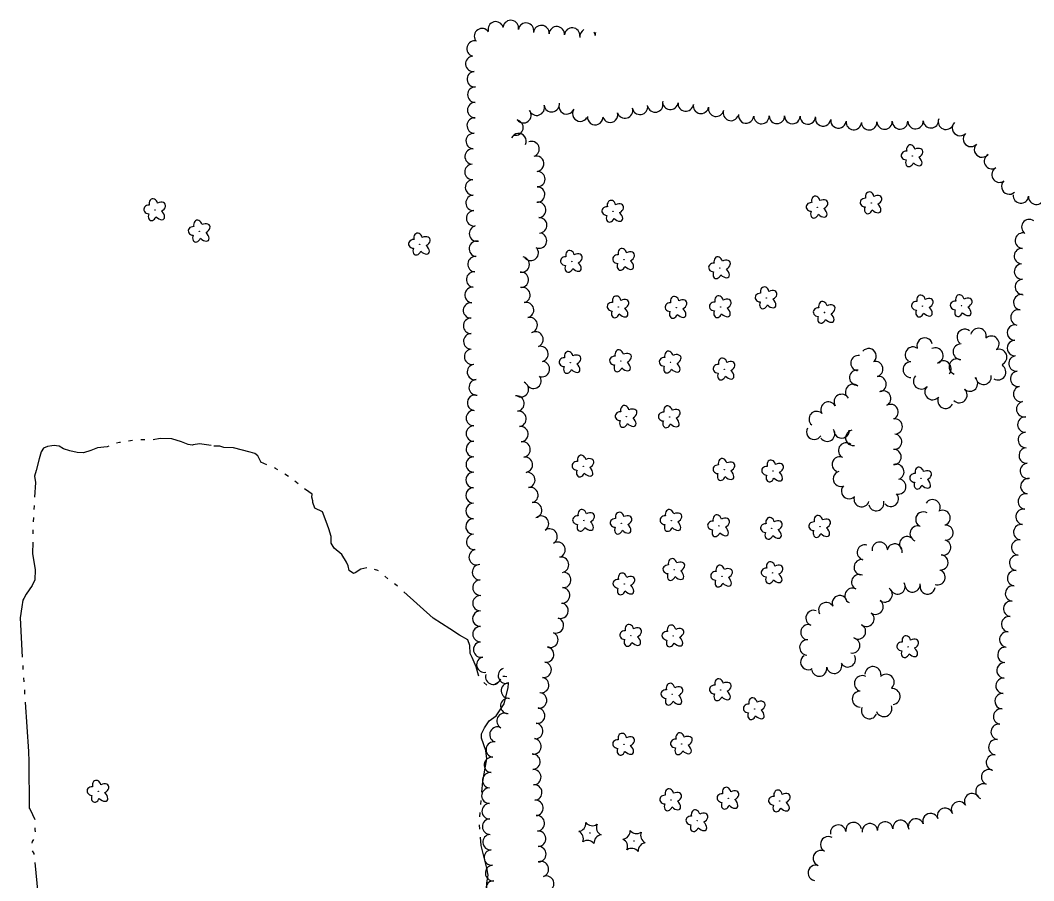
# Model space of a CAD drawing. Extents: x 588843 to 2552415, y 180129 to 269402.
# Drawn here: x 600085.7 to 600565.6, y 184010.4 to 184417.7 of the extents above; entities that cross this region are included whole.
import ezdxf

# ---------------------------------------------------------------- set-up
doc = ezdxf.new("R2010")
doc.units = 0
for name, color, linetype in [('E_LAND_TreeLine_P', 7, 'Continuous'), ('E_LAND_Vegetation', 7, 'Continuous'), ('E_WTR_P', 7, 'Continuous')]:
    doc.layers.add(name, color=color, linetype=linetype)

# ---------------------------------------------------------------- blocks, each defined once
blk = doc.blocks.new('DTRE_4')
at = {"layer": 'E_LAND_Vegetation'}
blk.add_circle((-0.6, 0), 0.601, dxfattribs=at)
for centre, major_axis, ratio in [((-6.1, 17.5), (4.5, -16.3), 0.782863), ((-19.3, 0.5), (16.2, -0.4), 0.832022), ((13.3, 9), (-17.3, -9.6), 0.691916), ((-8.2, -17.2), (5.9, 15.9), 0.716896), ((11.6, -12.2), (-16.4, 15), 0.560249)]:
    blk.add_ellipse(centre, major_axis=major_axis, ratio=ratio, start_param=1.570796, end_param=4.712389, dxfattribs=at)
blk = doc.blocks.new('CTRE_4')
at = {"layer": 'E_LAND_Vegetation'}
blk.add_circle((0, 0), 0.733, dxfattribs=at)
for centre, start, end in [((-39.3, 29.4), 280.2067, 5.9716), ((5.9, 49), 220.2113, 305.9762), ((-45.4, -19.3), 340.2113, 65.9762), ((45.4, 19.3), 160.2113, 245.9762), ((-5.9, -49), 40.2113, 125.9762), ((39.5, -29.6), 100.2511, 185.9272)]:
    blk.add_arc(centre, 25.8, start, end, dxfattribs=at)

msp = doc.modelspace()

# ---------------------------------------------------------------- linework, layer by layer
at = {"layer": 'E_LAND_TreeLine_P'}
for centre, radius, start, end in [((600310.86, 184413.36), 3.66, 14.5124, 194.5124), ((600318, 184414), 3.66, 350.1534, 170.1534), ((600325.22, 184412.75), 3.66, 350.1534, 170.1534), ((600332.45, 184411.61), 3.66, 355.4748, 175.4748), ((600339.75, 184411.03), 3.66, 355.4748, 175.4748), ((600347.05, 184410.45), 3.66, 355.4748, 175.4748), ((600304.38, 184410.15), 3.66, 33.9449, 213.9449), ((600354.35, 184410.03), 3.66, 118.9301, 187.2615), ((600354.35, 184410.03), 3.66, 7.2615, 32.8005), ((600361.62, 184410.95), 3.66, 165.8147, 187.2615), ((600300.82, 184404.24), 3.66, 74.371, 254.371), ((600300.24, 184397.06), 3.66, 95.4085, 275.4085), ((600300.93, 184389.76), 3.66, 95.4085, 275.4085), ((600301.19, 184382.45), 3.66, 89.495, 269.495), ((600301.13, 184375.13), 3.66, 89.495, 269.495), ((600330.26, 184376.3), 3.66, 199.0661, 19.0661), ((600337.35, 184377.93), 3.66, 187.7997, 7.7997), ((600344.41, 184376.91), 3.66, 162.1684, 342.1684), ((600372.07, 184374.93), 3.66, 195.9785, 15.9785), ((600379.15, 184376.7), 3.66, 188.5987, 8.5987), ((600386.37, 184377.81), 3.66, 191.7208, 11.7208), ((600393.54, 184379.05), 3.66, 173.8333, 353.8333), ((600400.81, 184378.27), 3.66, 173.8333, 353.8333), ((600408.03, 184377.15), 3.66, 169.2014, 349.2014), ((600415.21, 184375.78), 3.66, 169.2014, 349.2014), ((600300.89, 184367.81), 3.66, 86.2307, 266.2307), ((600323.98, 184372.74), 3.66, 217.5011, 37.5011), ((600350.86, 184373.49), 3.66, 150.3347, 330.3347), ((600357.91, 184371.84), 3.66, 174.4956, 354.4956), ((600365.03, 184372.95), 3.66, 195.3347, 15.3347), ((600422.22, 184373.79), 3.66, 160.2854, 340.2854), ((600429.4, 184372.61), 3.66, 173.6171, 353.6171), ((600436.69, 184372.31), 3.66, 180.9058, 0.9058), ((600444, 184372.42), 3.66, 180.9058, 0.9058), ((600451.31, 184372.32), 3.66, 178.4072, 358.4072), ((600458.62, 184372.12), 3.66, 178.4072, 358.4072), ((600465.87, 184371.21), 3.66, 172.5011, 352.5011), ((600473.12, 184370.26), 3.66, 172.5011, 352.5011), ((600524.02, 184369.64), 3.66, 158.0308, 338.0308), ((600320.22, 184366.89), 3.66, 258.7697, 78.7697), ((600480.39, 184369.5), 3.66, 174.5465, 354.5465), ((600487.68, 184369.43), 3.66, 182.1899, 2.1899), ((600494.99, 184369.71), 3.66, 182.1899, 2.1899), ((600502.3, 184369.79), 3.66, 180.665, 0.665), ((600509.61, 184369.91), 3.66, 183.3966, 3.3966), ((600516.91, 184370.34), 3.66, 183.3966, 3.3966), ((600530.66, 184366.69), 3.66, 135.0796, 315.0796), ((600300.41, 184360.5), 3.66, 86.2307, 266.2307), ((600321.68, 184360.43), 3.66, 334.5052, 154.5052), ((600535.84, 184361.53), 3.66, 135.0796, 315.0796), ((600299.92, 184353.18), 3.66, 86.2307, 266.2307), ((600327.8, 184356.7), 3.66, 291.2409, 111.2409), ((600541.13, 184356.49), 3.66, 136.7737, 316.7737), ((600330.01, 184349.78), 3.66, 276.4804, 96.4804), ((600545.81, 184350.97), 3.66, 119.371, 299.371), ((600299.85, 184345.87), 3.66, 91.9835, 271.9835), ((600549.4, 184344.6), 3.66, 119.371, 299.371), ((600300.1, 184338.55), 3.66, 91.9835, 271.9835), ((600330.57, 184342.5), 3.66, 268.9918, 88.9918), ((600330.45, 184335.19), 3.66, 268.9918, 88.9918), ((600553.99, 184338.98), 3.66, 133.4072, 313.4072), ((600300.36, 184331.22), 3.66, 91.9835, 271.9835), ((600559.53, 184334.73), 3.66, 175.1099, 355.1099), ((600566.81, 184334.11), 3.66, 175.1099, 355.1099), ((600300.61, 184323.9), 3.66, 91.9835, 271.9835), ((600330.97, 184327.9), 3.66, 274.4425, 94.4425), ((600331.45, 184320.61), 3.66, 272.8059, 92.8059), ((600563.5, 184319.76), 3.66, 55.0929, 235.0929), ((600301.95, 184316.71), 3.66, 102.0704, 282.0704), ((600301.94, 184309.5), 3.66, 81.2137, 261.2137), ((600331.37, 184313.39), 3.66, 246.5177, 66.5177), ((600560.46, 184313.35), 3.66, 86.258, 266.258), ((600327.42, 184307.59), 3.66, 211.3459, 31.3459), ((600559.98, 184306.05), 3.66, 86.258, 266.258), ((600301.26, 184302.21), 3.66, 85.2113, 265.2113), ((600323.16, 184302.06), 3.66, 258.4566, 78.4566), ((600560.07, 184298.73), 3.66, 92.9679, 272.9679), ((600300.59, 184294.91), 3.66, 84.343, 264.343), ((600322.71, 184294.84), 3.66, 275.0664, 95.0664), ((600560.45, 184291.42), 3.66, 92.9679, 272.9679), ((600299.87, 184287.62), 3.66, 84.343, 264.343), ((600323.49, 184287.58), 3.66, 283.5685, 103.5685), ((600559.69, 184284.17), 3.66, 81.016, 261.016), ((600299.15, 184280.33), 3.66, 84.343, 264.343), ((600325.21, 184280.48), 3.66, 283.5685, 103.5685), ((600558.35, 184276.97), 3.66, 77.0225, 257.0225), ((600299.18, 184273.01), 3.66, 90.5602, 270.5602), ((600326.93, 184273.37), 3.66, 283.5685, 103.5685), ((600329.66, 184266.6), 3.66, 292.5282, 112.5282), ((600532.95, 184267.75), 3.71, 51.9908, 231.9908), ((600539.43, 184268.19), 3.71, 347.0973, 167.0973), ((600556.71, 184269.83), 3.66, 90.057, 270.057), ((600299.25, 184265.68), 3.66, 90.5602, 270.5602), ((600513.99, 184263.59), 3.71, 14.1158, 194.1158), ((600545.51, 184264.49), 3.71, 313.9918, 133.9918), ((600556.72, 184262.51), 3.66, 90.057, 270.057), ((600299.65, 184258.39), 3.66, 102.0169, 282.0169), ((600332.03, 184259.7), 3.66, 284.3025, 104.3025), ((600487.45, 184258.67), 3.62, 320.4085, 140.4085), ((600508.41, 184259.34), 3.71, 52.9232, 232.9232), ((600519.03, 184258.91), 3.71, 295.7946, 115.7946), ((600531.14, 184260.76), 3.71, 88.4072, 268.4072), ((600549.2, 184258.2), 3.71, 292.3697, 112.3697), ((600332.72, 184252.57), 3.66, 260.7112, 80.7112), ((600482.55, 184255.37), 3.62, 80.38, 260.38), ((600490.6, 184252.54), 3.62, 283.2575, 103.2575), ((600507.42, 184252.29), 3.71, 90.8753, 270.8753), ((600522.78, 184252.73), 3.71, 317.8059, 137.8059), ((600529.21, 184253.67), 3.71, 70.4258, 250.4258), ((600557.42, 184255.23), 3.66, 96.3343, 276.3343), ((600300.99, 184251.19), 3.66, 99.4858, 279.4858), ((600481.97, 184248.49), 3.62, 82.3144, 262.3144), ((600548.68, 184251.15), 3.71, 238.4256, 58.4256), ((600558.23, 184247.95), 3.66, 96.3343, 276.3343), ((600301.83, 184243.92), 3.66, 94.3541, 274.3541), ((600322.78, 184243.03), 3.66, 244.9086, 64.9086), ((600328.74, 184247.03), 3.66, 217.5011, 37.5011), ((600492.16, 184245.46), 3.62, 282.0169, 102.0169), ((600512.34, 184246.81), 3.71, 137.8059, 317.8059), ((600535.37, 184245.76), 3.71, 227.8059, 47.8059), ((600541.8, 184249), 3.71, 187.5696, 7.5696), ((600480.02, 184241.74), 3.62, 50.4085, 230.4085), ((600494.33, 184238.62), 3.62, 298.6807, 118.6807), ((600517.73, 184241.72), 3.71, 135.3164, 315.3164), ((600530.35, 184240.3), 3.71, 226.4737, 46.4737), ((600559.63, 184240.76), 3.66, 101.4606, 281.4606), ((600301.04, 184236.65), 3.66, 82.7979, 262.7979), ((600320.71, 184236.24), 3.66, 277.2046, 97.2046), ((600468.4, 184233.39), 3.62, 29.9497, 209.9497), ((600474.68, 184237.01), 3.62, 29.9497, 209.9497), ((600523.83, 184237.65), 3.71, 153.061, 333.061), ((600561.08, 184233.58), 3.66, 101.4606, 281.4606), ((600300.47, 184229.36), 3.66, 90.0132, 270.0132), ((600321.62, 184228.99), 3.66, 277.2046, 97.2046), ((600462.82, 184228.93), 3.62, 49.3541, 229.3541), ((600497.81, 184232.26), 3.62, 298.6807, 118.6807), ((600499.8, 184225.38), 3.62, 280.0809, 100.0809), ((600561.62, 184226.3), 3.66, 92.0209, 272.0209), ((600300.47, 184222.03), 3.66, 90.0132, 270.0132), ((600322.54, 184221.74), 3.66, 277.2046, 97.2046), ((600461.64, 184222.83), 3.62, 150.3347, 330.3347), ((600467.82, 184221.93), 3.62, 214.2701, 34.2701), ((600474.63, 184223.51), 3.62, 181.725, 1.725), ((600480.1, 184220.02), 3.62, 98.8149, 278.8149), ((600561.88, 184218.98), 3.66, 92.0209, 272.0209), ((600300.47, 184214.71), 3.66, 89.7472, 269.7472), ((600323.54, 184214.5), 3.66, 278.9087, 98.9087), ((600476.73, 184214.04), 3.62, 51.4389, 231.4389), ((600499.49, 184218.18), 3.62, 264.9102, 84.9102), ((600499.24, 184210.94), 3.62, 270.3164, 90.3164), ((600562.28, 184211.67), 3.66, 94.4493, 274.4493), ((600300.44, 184207.38), 3.66, 89.7472, 269.7472), ((600324.67, 184207.27), 3.66, 278.9087, 98.9087), ((600473.7, 184207.46), 3.62, 65.3315, 245.3315), ((600500.58, 184203.92), 3.62, 289.2463, 109.2463), ((600562.84, 184204.37), 3.66, 94.4493, 274.4493), ((600300.4, 184200.05), 3.66, 89.7472, 269.7472), ((600325.8, 184200.05), 3.66, 278.9087, 98.9087), ((600474.29, 184200.58), 3.62, 105.3347, 285.3347), ((600501.46, 184196.96), 3.62, 259.8985, 79.8985), ((600563.04, 184197.08), 3.66, 80.7364, 260.7364), ((600300.37, 184192.73), 3.66, 89.7472, 269.7472), ((600327.26, 184192.9), 3.66, 284.0094, 104.0094), ((600478.13, 184194.74), 3.62, 136.5469, 316.5469), ((600497.95, 184191.1), 3.62, 220.6809, 40.6809), ((600561.86, 184189.85), 3.66, 80.7364, 260.7364), ((600300.34, 184185.4), 3.66, 89.7472, 269.7472), ((600329.03, 184185.8), 3.66, 284.0094, 104.0094), ((600484.1, 184190.98), 3.62, 163.1775, 343.1775), ((600491.04, 184189.11), 3.62, 193.9097, 13.9097), ((600517.72, 184187.17), 3.61, 327.4435, 147.4435), ((600513.31, 184181.39), 3.61, 59.1158, 239.1158), ((600522.46, 184182.14), 3.61, 293.362, 113.362), ((600560.78, 184182.61), 3.66, 81.6579, 261.6579), ((600300.31, 184178.07), 3.66, 89.7472, 269.7472), ((600332.27, 184179.36), 3.66, 303.6601, 123.6601), ((600523.81, 184175.14), 3.61, 274.3541, 94.3541), ((600559.71, 184175.36), 3.66, 81.6579, 261.6579), ((600300.66, 184170.77), 3.66, 97.5696, 277.5696), ((600336.31, 184173.26), 3.66, 301.4164, 121.4164), ((600510.62, 184174.71), 3.61, 69.6073, 249.6073), ((600340.12, 184167.03), 3.66, 301.4164, 121.4164), ((600485.62, 184165.79), 3.61, 74.371, 254.371), ((600492.67, 184167.06), 3.61, 9.6487, 189.6487), ((600499.79, 184166.22), 3.61, 350.5411, 170.5411), ((600505.63, 184169.68), 3.61, 40.1219, 220.1219), ((600522.74, 184168.1), 3.61, 254.371, 74.371), ((600558.71, 184168.11), 3.66, 82.3862, 262.3862), ((600301.85, 184163.55), 3.66, 103.2974, 283.2974), ((600521.45, 184161.04), 3.61, 266.0046, 86.0046), ((600557.74, 184160.85), 3.66, 82.3862, 262.3862), ((600303.39, 184156.4), 3.66, 91.8965, 271.8965), ((600341.76, 184159.93), 3.66, 281.7785, 101.7785), ((600484.1, 184158.76), 3.61, 84.0598, 264.0598), ((600342.79, 184152.74), 3.66, 265.6809, 85.6809), ((600482.93, 184151.7), 3.61, 63.7513, 243.7513), ((600520.08, 184154.02), 3.61, 250.7946, 70.7946), ((600556.77, 184153.59), 3.66, 82.3862, 262.3862), ((600303.64, 184149.08), 3.66, 91.8965, 271.8965), ((600501.13, 184149.61), 3.61, 208.2477, 28.2477), ((600508.19, 184150.58), 3.61, 184.0248, 4.0248), ((600515.34, 184149.6), 3.61, 172.067, 352.067), ((600555.8, 184146.33), 3.66, 82.848, 262.848), ((600303.61, 184141.75), 3.66, 89.7472, 269.7472), ((600342.24, 184145.45), 3.66, 265.6809, 85.6809), ((600473.78, 184141.77), 3.61, 21.2409, 201.2409), ((600479.74, 184145.23), 3.61, 63.7513, 243.7513), ((600495.05, 184145.87), 3.61, 233.6755, 53.6755), ((600341.56, 184138.19), 3.66, 252.1684, 72.1684), ((600467.36, 184138.49), 3.61, 28.6969, 208.6969), ((600490.77, 184140.06), 3.61, 233.6755, 53.6755), ((600554.89, 184139.07), 3.66, 82.848, 262.848), ((600303.58, 184134.43), 3.66, 89.7472, 269.7472), ((600461.32, 184134.77), 3.61, 69.9723, 249.9723), ((600486.41, 184134.31), 3.61, 232.5696, 52.5696), ((600303.63, 184127.1), 3.66, 90.7605, 270.7605), ((600339.33, 184131.23), 3.66, 252.1684, 72.1684), ((600458.85, 184127.99), 3.61, 69.9723, 249.9723), ((600482.42, 184128.32), 3.61, 242.1705, 62.1705), ((600553.98, 184131.8), 3.66, 82.848, 262.848), ((600336.71, 184124.41), 3.66, 247.0652, 67.0652), ((600553.06, 184124.53), 3.66, 82.848, 262.848), ((600303.96, 184119.8), 3.66, 101.9683, 281.9683), ((600458.35, 184120.8), 3.61, 86.5961, 266.5961), ((600479.65, 184121.73), 3.61, 258.5559, 78.5559), ((600334.71, 184117.43), 3.66, 260.7112, 80.7112), ((600458.84, 184113.84), 3.61, 122.2334, 302.2334), ((600477.56, 184115.12), 3.61, 210.7032, 30.7032), ((600552.18, 184117.26), 3.66, 86.5942, 266.5942), ((600305.48, 184112.63), 3.66, 101.9683, 281.9683), ((600333.53, 184110.21), 3.66, 260.7112, 80.7112), ((600471.11, 184112.08), 3.61, 190.502, 10.502), ((600489.44, 184107.98), 3.77, 356.8998, 176.8998), ((600551.75, 184109.95), 3.66, 86.5942, 266.5942), ((600309.67, 184106.95), 3.66, 164.371, 344.371), ((600315.67, 184107.44), 3.66, 111.2409, 291.2409), ((600464.01, 184110.76), 3.61, 190.502, 10.502), ((600484.43, 184103.69), 3.77, 64.5886, 244.5886), ((600495.76, 184104.33), 3.77, 315.5602, 135.5602), ((600317.13, 184100.34), 3.66, 94.3541, 274.3541), ((600332.35, 184103), 3.66, 260.7112, 80.7112), ((600551.31, 184102.64), 3.66, 86.5942, 266.5942), ((600331.41, 184095.75), 3.66, 262.6568, 82.6568), ((600483.43, 184096.36), 3.77, 89.7931, 269.7931), ((600498.59, 184097.56), 3.77, 276.1724, 96.1724), ((600550.88, 184095.33), 3.66, 86.5942, 266.5942), ((600316.76, 184093.07), 3.66, 81.9656, 261.9656), ((600487.74, 184090.8), 3.77, 154.5052, 334.5052), ((600494.68, 184091.82), 3.77, 201.9396, 21.9396), ((600315, 184086.04), 3.66, 62.8571, 242.8571), ((600330.48, 184088.5), 3.66, 262.6568, 82.6568), ((600550.14, 184088.05), 3.66, 81.1328, 261.1328), ((600311.66, 184079.52), 3.66, 62.8571, 242.8571), ((600329.55, 184081.25), 3.66, 263.5333, 83.5333), ((600549.01, 184080.82), 3.66, 81.1328, 261.1328), ((600309.96, 184072.46), 3.66, 80.5411, 260.5411), ((600328.72, 184073.98), 3.66, 263.5333, 83.5333), ((600547.88, 184073.58), 3.66, 81.1328, 261.1328), ((600309.06, 184065.19), 3.66, 83.8333, 263.8333), ((600328.24, 184066.71), 3.66, 273.2755, 93.2755), ((600546.76, 184066.35), 3.66, 81.1328, 261.1328), ((600308.27, 184057.91), 3.66, 83.8333, 263.8333), ((600328.66, 184059.41), 3.66, 273.2755, 93.2755), ((600544.48, 184059.42), 3.66, 68.3863, 248.3863), ((600307.81, 184050.61), 3.66, 91.4011, 271.4011), ((600329.1, 184052.11), 3.66, 274.7474, 94.7474), ((600541.78, 184052.62), 3.66, 68.3863, 248.3863), ((600536.45, 184048.01), 3.66, 31.8702, 211.8702), ((600307.99, 184043.28), 3.66, 91.4011, 271.4011), ((600329.7, 184044.83), 3.66, 274.7474, 94.7474), ((600523.59, 184041.13), 3.66, 20.223, 200.223), ((600530.23, 184044.14), 3.66, 31.8702, 211.8702), ((600308.17, 184035.96), 3.66, 91.4011, 271.4011), ((600330.31, 184037.54), 3.66, 274.7474, 94.7474), ((600509.84, 184036.07), 3.66, 20.223, 200.223), ((600516.72, 184038.6), 3.66, 20.223, 200.223), ((600473.04, 184033.08), 3.7, 9.5721, 189.5721), ((600480.34, 184034.31), 3.7, 9.5721, 189.5721), ((600487.99, 184033.79), 3.66, 6.3343, 186.3343), ((600495.27, 184034.59), 3.66, 5.7421, 185.7421), ((600502.56, 184035.32), 3.66, 5.7421, 185.7421), ((600308.39, 184028.64), 3.66, 94.6685, 274.6685), ((600330.91, 184030.26), 3.66, 274.7474, 94.7474), ((600468.31, 184027.58), 3.7, 61.0464, 241.0464), ((600331.03, 184022.95), 3.66, 270.7605, 90.7605), ((600308.98, 184021.34), 3.66, 94.6685, 274.6685), ((600464.87, 184021.04), 3.7, 69.857, 249.857), ((600309.58, 184014.03), 3.66, 94.6685, 274.6685), ((600332.24, 184015.84), 3.66, 289.9989, 109.9989), ((600462.43, 184014.06), 3.7, 79.3407, 259.3407), ((600334.74, 184008.97), 3.66, 289.9989, 109.9989), ((600309.84, 184006.71), 3.66, 91.7579, 271.7579)]:
    msp.add_arc(centre, radius, start, end, dxfattribs=at)
at = {"layer": 'E_WTR_P'}
for points in [[(600133.19, 184217.88), (600132.71, 184217.77), (600131.36, 184217.5), (600131.29, 184217.47)], [(600138.93, 184218.73), (600137.01, 184218.51)], [(600144.73, 184219.03), (600142.79, 184219.05)], [(600176.06, 184216.41), (600170.52, 184217.21), (600167.59, 184216.65), (600167.14, 184216.56), (600165.18, 184216.79), (600162.12, 184218.07), (600157.5, 184219.47), (600151.93, 184219.75), (600148.6, 184219.14)], [(600100.68, 184216.19), (600098.59, 184215.9), (600096.67, 184215.15), (600095.63, 184213.31), (600094.74, 184210.15), (600093.19, 184204.61), (600092.52, 184201.81), (600092.96, 184198.81), (600092.53, 184191.93)], [(600127.73, 184216.01), (600126.82, 184215.79), (600122.3, 184215.24), (600119.2, 184214.08), (600115.68, 184212.93), (600112.62, 184213.04), (600109.22, 184213.88), (600106.19, 184214.84), (600104.08, 184216.07), (600102.86, 184216.3), (600101.92, 184216.35), (600100.68, 184216.19)], [(600202.46, 184207.24), (600199.64, 184208.43), (600199.69, 184208.63), (600198.72, 184210.5), (600198.25, 184211.48), (600196.84, 184212.52), (600194.59, 184213.25), (600186.62, 184215.27), (600182.06, 184215.37), (600180.24, 184216.1), (600177.44, 184216.02)], [(600207.73, 184204.8), (600206.51, 184205.55), (600206.04, 184205.74)], [(600212.68, 184201.75), (600211.03, 184202.77)], [(600217.27, 184198.2), (600215.79, 184199.45)], [(600232.96, 184172.83), (600232.97, 184173.19), (600233, 184173.28), (600231.78, 184176.93), (600230.54, 184180.48), (600228.82, 184185.01), (600225.25, 184186.76), (600224.18, 184189.4), (600224.2, 184190.25), (600223.8, 184191.86), (600223.92, 184193.42), (600222.4, 184194.49), (600220.36, 184195.87)], [(600092.3, 184188.06), (600092.18, 184186.13)], [(600091.94, 184182.25), (600091.82, 184180.32)], [(600091.73, 184176.44), (600091.69, 184174.5)], [(600091.6, 184170.62), (600091.48, 184165.31), (600092.73, 184157.6), (600092.55, 184152.74), (600091.38, 184150.08), (600088.52, 184145.98), (600087.45, 184144.02)], [(600249.79, 184158.44), (600246.9, 184157.77), (600244.29, 184156.05), (600243.55, 184155.72), (600241.4, 184157.18), (600240.97, 184159.43), (600240.27, 184161.12), (600238, 184164.85), (600234.34, 184167.79), (600232.89, 184170.22), (600232.96, 184172.83)], [(600255.29, 184157.01), (600255.06, 184157.19), (600253.5, 184157.71)], [(600259.81, 184153.34), (600258.3, 184154.56)], [(600264.4, 184149.78), (600264.23, 184149.94), (600262.86, 184150.95)], [(600289.11, 184129.58), (600281.27, 184134.61), (600267.29, 184147.19)], [(600087.45, 184144.02), (600087, 184143.2), (600086.41, 184139.95), (600085.72, 184134.81), (600086.6, 184116.14)], [(600302.86, 184107.24), (600302.63, 184107.62), (600301.62, 184111.64), (600299.77, 184116.1), (600298.8, 184117.97), (600298.58, 184121.77), (600297.71, 184124.36), (600293.66, 184126.66), (600289.11, 184129.58)], [(600086.86, 184112.27), (600087, 184110.33)], [(600316.09, 184106.91), (600315.24, 184106.97), (600314.16, 184107.06)], [(600087.26, 184106.46), (600087.4, 184104.53)], [(600304.05, 184079.76), (600304.05, 184079.92), (600305.57, 184082.7), (600307.81, 184086.12), (600311.11, 184088.4), (600314.83, 184094.08), (600316.8, 184101.85), (600316.96, 184103.73)], [(600306.68, 184102.97), (600306.66, 184102.98), (600305.19, 184104.2)], [(600312.02, 184104.23), (600310.35, 184103.25)], [(600087.66, 184100.66), (600087.79, 184098.73)], [(600088.06, 184094.86), (600089.67, 184071.53), (600089.71, 184066.79)], [(600304.27, 184052.25), (600304.67, 184057.35), (600305.94, 184064.57), (600306.71, 184068.08), (600306.2, 184071.96), (600304.09, 184077.78), (600304.05, 184079.76)], [(600089.71, 184066.79), (600089.94, 184044.68), (600090.42, 184044.12), (600092.54, 184039.29)], [(600303.81, 184046.45), (600303.96, 184048.39)], [(600303.36, 184040.65), (600303.51, 184042.59)], [(600092.68, 184035.46), (600092.65, 184034.54), (600092.71, 184033.52)], [(600303.29, 184034.85), (600303.12, 184036.79)], [(600306.44, 184003.35), (600306.6, 184009.35), (600307.3, 184012.99), (600306.71, 184016.25), (600303.97, 184027.04), (600303.63, 184030.99)], [(600092.04, 184029.9), (600091.42, 184029.01), (600091.16, 184028.2)], [(600091.33, 184024.54), (600092.16, 184023.26), (600092.21, 184022.85)], [(600092.67, 184019), (600094.44, 183999.37), (600096.25, 183995.56), (600096.81, 183991.4)]]:
    msp.add_lwpolyline(points, dxfattribs=at)

# ---------------------------------------------------------------- block references
at = {"layer": 'E_LAND_Vegetation', "xscale": 0.1524003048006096, "yscale": 0.15240030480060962, "rotation": -1.9830815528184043}
for name, p in [('DTRE_4', (600508.25, 184353.45)), ('DTRE_4', (600149.61, 184327.92)), ('DTRE_4', (600366.51, 184327.18)), ('DTRE_4', (600463.26, 184329.13)), ('DTRE_4', (600488.79, 184331.16)), ('DTRE_4', (600170.66, 184317.77)), ('DTRE_4', (600274.96, 184311.63)), ('DTRE_4', (600346.92, 184303.48)), ('DTRE_4', (600371.66, 184304.41)), ('DTRE_4', (600417.06, 184300.46)), ('DTRE_4', (600439.09, 184286.19)), ('DTRE_4', (600368.99, 184281.91)), ('DTRE_4', (600396.45, 184281.69)), ('DTRE_4', (600417.44, 184282)), ('DTRE_4', (600466.61, 184279.34)), ('DTRE_4', (600513.1, 184282.33)), ('DTRE_4', (600531.5, 184282.52)), ('DTRE_4', (600346.28, 184255.62)), ('DTRE_4', (600370.18, 184256.4)), ('DTRE_4', (600393.69, 184255.8)), ('DTRE_4', (600419.21, 184252.5)), ('DTRE_4', (600372.83, 184230.06)), ('DTRE_4', (600393.27, 184229.89)), ('DTRE_4', (600352.39, 184206.56)), ('DTRE_4', (600419.14, 184204.95)), ('DTRE_4', (600442.2, 184204.26)), ('DTRE_4', (600512.28, 184200.86)), ('DTRE_4', (600352.68, 184180.88)), ('DTRE_4', (600370.43, 184179.54)), ('DTRE_4', (600394.04, 184180.83)), ('DTRE_4', (600416.6, 184178.35)), ('DTRE_4', (600464.49, 184177.97)), ('DTRE_4', (600441.64, 184177.11)), ('DTRE_4', (600395.44, 184157.61)), ('DTRE_4', (600418.03, 184154.49)), ('DTRE_4', (600441.95, 184156.12)), ('DTRE_4', (600371.78, 184150.79)), ('DTRE_4', (600374.99, 184126.43)), ('DTRE_4', (600394.97, 184126.17)), ('DTRE_4', (600506.17, 184121.09)), ('DTRE_4', (600394.5, 184098.57)), ('DTRE_4', (600417.48, 184100.67)), ('DTRE_4', (600433.53, 184091.7)), ('DTRE_4', (600371.66, 184074.88)), ('DTRE_4', (600399.03, 184075.12)), ('DTRE_4', (600122.73, 184052.63)), ('DTRE_4', (600393.96, 184048.59)), ('DTRE_4', (600421.04, 184049.34)), ('DTRE_4', (600445.43, 184048.06)), ('DTRE_4', (600406.34, 184038.73)), ('CTRE_4', (600355.44, 184032.92)), ('CTRE_4', (600376.37, 184029.2))]:
    msp.add_blockref(name, p, dxfattribs=at)

doc.saveas('drawing.dxf')
